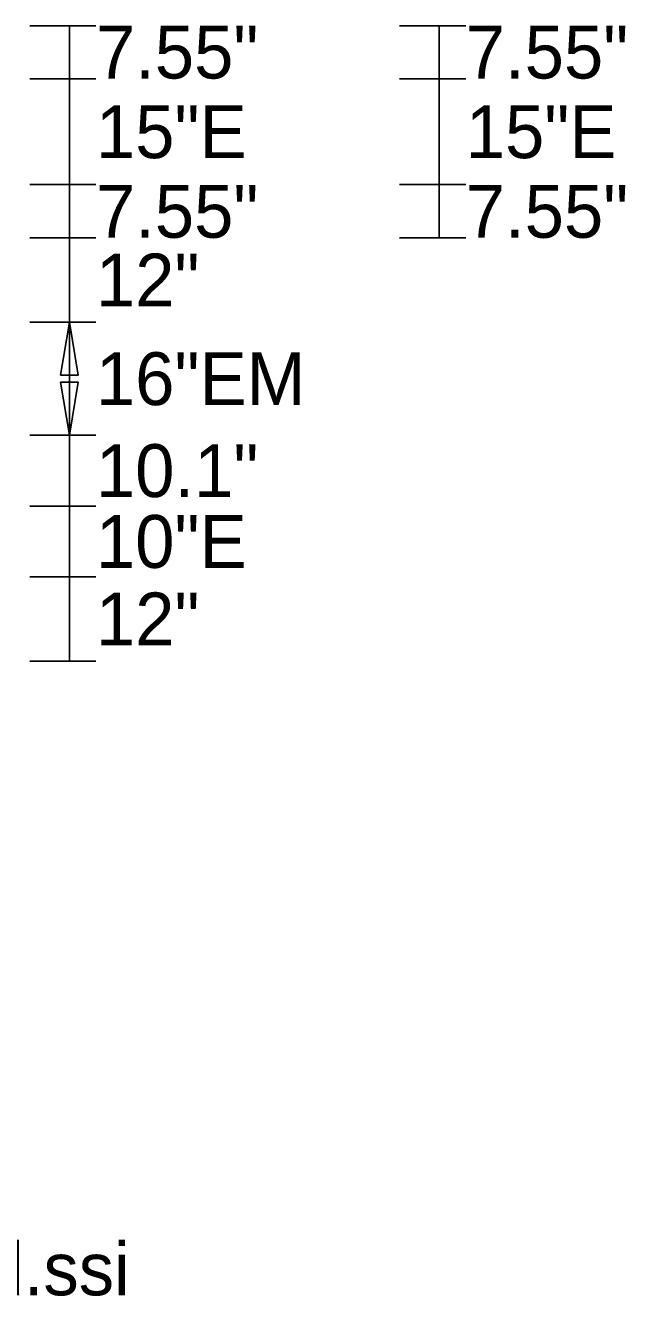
# Model space of a CAD drawing. Extents: x 1806251 to 1809821, y 414895 to 422886.
# Drawn here: x 1809678.366 to 1809679.217, y 415261.157 to 415262.982 of the extents above; entities that cross this region are included whole.
import ezdxf

# ---------------------------------------------------------------- set-up
doc = ezdxf.new("R2010")
doc.units = 0
doc.layers.add('GSDIMS', color=7, linetype='Continuous')

msp = doc.modelspace()

# ---------------------------------------------------------------- linework, layer by layer
at = {"layer": 'GSDIMS'}
for p, q in [((1809678.3718, 415262.9821), (1809678.4656, 415262.9821)), ((1809678.4281, 415262.9066), (1809678.4281, 415262.9821)), ((1809678.8968, 415262.9821), (1809678.9906, 415262.9821)), ((1809678.9531, 415262.9066), (1809678.9531, 415262.9821)), ((1809678.3718, 415262.9066), (1809678.4656, 415262.9066)), ((1809678.3718, 415262.9066), (1809678.4656, 415262.9066)), ((1809678.4281, 415262.9066), (1809678.4281, 415262.7566)), ((1809678.8968, 415262.9066), (1809678.9906, 415262.9066)), ((1809678.8968, 415262.9066), (1809678.9906, 415262.9066)), ((1809678.9531, 415262.9066), (1809678.9531, 415262.7566)), ((1809678.3718, 415262.7566), (1809678.4656, 415262.7566)), ((1809678.3718, 415262.7566), (1809678.4656, 415262.7566)), ((1809678.4281, 415262.6811), (1809678.4281, 415262.7566)), ((1809678.8968, 415262.7566), (1809678.9906, 415262.7566)), ((1809678.8968, 415262.7566), (1809678.9906, 415262.7566)), ((1809678.9531, 415262.6811), (1809678.9531, 415262.7566)), ((1809678.3718, 415262.6811), (1809678.4656, 415262.6811)), ((1809678.3718, 415262.6811), (1809678.4656, 415262.6811)), ((1809678.4281, 415262.5611), (1809678.4281, 415262.6811)), ((1809678.8968, 415262.6811), (1809678.9906, 415262.6811)), ((1809678.3718, 415262.5611), (1809678.4656, 415262.5611)), ((1809678.3718, 415262.5611), (1809678.4656, 415262.5611)), ((1809678.4281, 415262.5611), (1809678.4281, 415262.4011)), ((1809678.3718, 415262.4011), (1809678.4656, 415262.4011)), ((1809678.3718, 415262.4011), (1809678.4656, 415262.4011)), ((1809678.4281, 415262.3001), (1809678.4281, 415262.4011)), ((1809678.3718, 415262.3001), (1809678.4656, 415262.3001)), ((1809678.3718, 415262.3001), (1809678.4656, 415262.3001)), ((1809678.4281, 415262.3001), (1809678.4281, 415262.2001)), ((1809678.3718, 415262.2001), (1809678.4656, 415262.2001)), ((1809678.3718, 415262.2001), (1809678.4656, 415262.2001)), ((1809678.4281, 415262.0801), (1809678.4281, 415262.2001)), ((1809678.3718, 415262.0801), (1809678.4656, 415262.0801))]:
    msp.add_line(p, q, dxfattribs=at)
for points in [[(1809678.4281, 415262.5611), (1809678.4156, 415262.4861), (1809678.4406, 415262.4861)], [(1809678.4281, 415262.4011), (1809678.4156, 415262.4761), (1809678.4406, 415262.4761)]]:
    msp.add_lwpolyline(points, close=True, dxfattribs=at)

# ---------------------------------------------------------------- texts
for s, p in [('7.55"', (1809678.4656, 415262.9071)), ('7.55"', (1809678.9906, 415262.9071)), ('15"E', (1809678.4656, 415262.7941)), ('15"E', (1809678.9906, 415262.7941)), ('7.55"', (1809678.4656, 415262.6811)), ('7.55"', (1809678.9906, 415262.6811)), ('12"', (1809678.4656, 415262.5836)), ('16"EM', (1809678.4656, 415262.4436)), ('10.1"', (1809678.4656, 415262.3131)), ('10"E', (1809678.4656, 415262.2126)), ('12"', (1809678.4656, 415262.1026)), ('Panel Style: guide_fwy_overhead.ssi', (1809676.8746, 415261.1801))]:
    msp.add_text(s, height=0.075, dxfattribs=at).set_placement(p)

doc.saveas('drawing.dxf')
